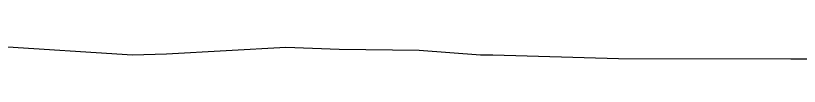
# Model space of a CAD drawing. Extents: x -26 to 4903, y -1010 to 9587.
# Drawn here: x 1087.61 to 1109.45, y 1515.02 to 1515.45 of the extents above; entities that cross this region are included whole.
import ezdxf

# ---------------------------------------------------------------- set-up
doc = ezdxf.new("R2010")
doc.units = 0
doc.layers.add('Exist XS Ground Line', color=7, linetype='Continuous')

msp = doc.modelspace()

# ---------------------------------------------------------------- linework, layer by layer
at = {"layer": 'Exist XS Ground Line'}
for p, q in [((1085.829, 1515.447), (1090.871, 1515.127)), ((1091.819, 1515.152), (1095.147, 1515.342)), ((1095.147, 1515.342), (1096.63, 1515.282)), ((1096.63, 1515.282), (1098.857, 1515.256)), ((1098.857, 1515.256), (1100.566, 1515.13)), ((1090.871, 1515.127), (1091.819, 1515.152)), ((1100.566, 1515.13), (1100.906, 1515.122)), ((1100.906, 1515.122), (1104.41, 1515.02)), ((1104.41, 1515.02), (1109.215, 1515.019)), ((1109.215, 1515.019), (1111.321, 1515.018))]:
    msp.add_line(p, q, dxfattribs=at)

doc.saveas('drawing.dxf')
